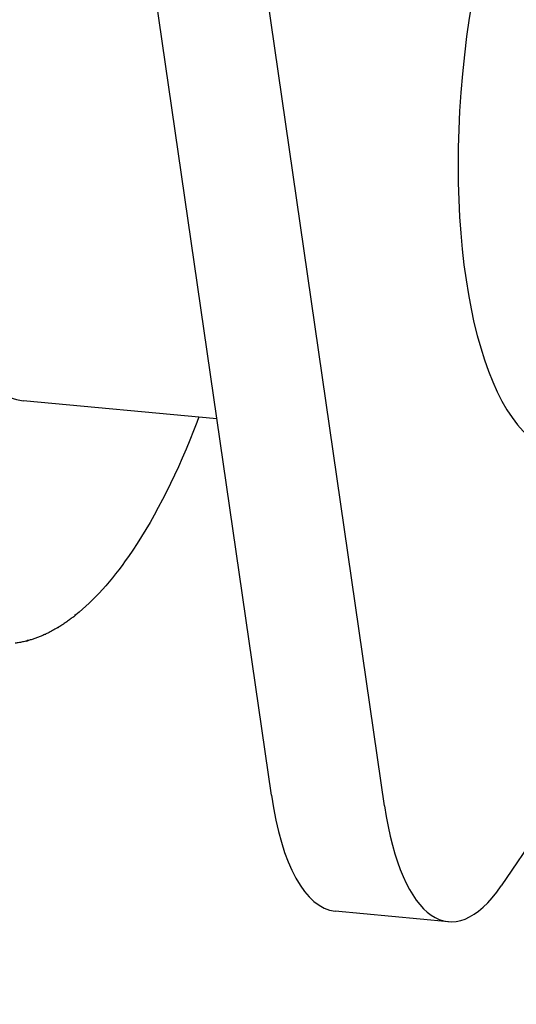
# Model space of a CAD drawing. Header units: inches. Extents: x 36 to 1719, y -84 to 1122.
# Tile 461 of 558: x 637.47 to 638.49, y 806.35 to 808.37. Entities that reach past the tile are written whole.
import ezdxf

# ---------------------------------------------------------------- set-up
doc = ezdxf.new("R2010")
doc.units = ezdxf.units.IN
doc.header["$LTSCALE"] = 48
doc.header["$MEASUREMENT"] = 0
doc.layers.add('Dimension (ANSI)', color=7, linetype='Continuous', lineweight=25)
doc.layers.add('Visible (ANSI)', color=7, linetype='Continuous', lineweight=30)
doc.styles.add('Note Text (ANSI)', font='tahoma.ttf')
doc.dimstyles.new('Architectural (ANSI)', dxfattribs={"dimscale": 48, "dimtxt": 0.125, "dimasz": 0.098425, "dimexe": 0.125, "dimexo": 0.0625, "dimgap": 0.031496, "dimtad": 0, "dimtih": 1, "dimtoh": 1, "dimdec": 4, "dimrnd": 1e-08, "dimzin": 3, "dimdsep": 46, "dimlunit": 4, "dimtxsty": 'Note Text (ANSI)', "dimcen": 0.09, "dimdle": 0.393701, "dimclrd": 256, "dimclre": 256, "dimclrt": 256, "dimadec": 0, "dimazin": 3, "dimtfac": 0.96, "dimtofl": 0, "dimtmove": 0, "dimatfit": 3, "dimfxl": 1, "dimfrac": 2, "dimtolj": 1, "dimtzin": 12, "dimlwd": -1, "dimlwe": -1, "dimarcsym": 0})

# ---------------------------------------------------------------- blocks, each defined once
blk = doc.blocks.new('*D22')
at = {"layer": 'Defpoints', "color": 0, "transparency": 16777216}
for p in [(690.0142, 1004.0529), (597.7408, 757.4914), (727.9177, 757.4914)]:
    blk.add_point(p, dxfattribs=at)
at = {"layer": 'Dimension (ANSI)', "transparency": 16777216}
for p, q in [((687.0142, 1004.0529), (591.7408, 1004.0529)), ((597.7408, 999.3285), (597.7408, 903.5717)), ((597.7408, 762.2158), (597.7408, 892.9726)), ((724.9177, 757.4914), (591.7408, 757.4914))]:
    blk.add_line(p, q, dxfattribs=at)
for points in [[(596.9534, 999.3285), (598.5282, 999.3285), (597.7408, 1004.0529)], [(596.9534, 762.2158), (598.5282, 762.2158), (597.7408, 757.4914)]]:
    blk.add_solid(points, dxfattribs=at)
at = {"layer": 'Dimension (ANSI)', "transparency": 16777216, "insert": (577.7824, 902.0599), "char_height": 6, "attachment_point": 1, "style": 'Note Text (ANSI)'}
blk.add_mtext('\\A1;20\'-6 9/16"', dxfattribs=at)

msp = doc.modelspace()

# ---------------------------------------------------------------- linework, layer by layer
at = {"layer": 'Visible (ANSI)'}
for p, q in [((637.98512, 806.78258), (637.52459, 809.96451)), ((638.21689, 806.76083), (637.75636, 809.94276)), ((639.16364, 807.64151), (638.45536, 806.59756)), ((637.87367, 807.5526), (637.47732, 807.58979)), ((638.34725, 806.524), (638.11547, 806.54575))]:
    msp.add_line(p, q, dxfattribs=at)
for centre, major_axis, ratio, start_param, end_param in [((637.54739, 808.33651), (-0.07006, -0.74672), 0.3645925, 3.1415927, 6.2831853), ((638.64831, 808.23321), (-0.07006, -0.74672), 0.3645925, 3.1415927, 6.2831853), ((637.55215, 807.84046), (-0.12988, -0.7428), 0.4444236, 0.4651734, 0.4676665), ((637.5243, 807.80527), (-0.10997, -0.71111), 0.4745369, 0.3092685, 0.3138666), ((637.43397, 807.75777), (0.02575, -0.65902), 0.5135716, 0.268495, 0.2730917), ((637.40639, 807.7632), (0.06091, -0.6667), 0.4810565, 0.0634364, 0.0680332), ((638.16218, 807.04356), (-0.04671, -0.49781), 0.3645925, 5.2980783, 6.2831853), ((638.39396, 807.02182), (-0.04671, -0.49781), 0.3645925, 5.2980783, 6.8688746)]:
    msp.add_ellipse(centre, major_axis=major_axis, ratio=ratio, start_param=start_param, end_param=end_param, dxfattribs=at)
for points, knots in [([(637.83683, 807.55605), (637.83322, 807.54653), (637.82957, 807.53711), (637.78574, 807.42685), (637.7407, 807.33984), (637.65813, 807.22128), (637.62196, 807.18101), (637.58503, 807.15139)], [6.0523651, 6.0523651, 6.0523651, 6.0523651, 6.08199207, 6.08199207, 6.40374872, 6.40374872, 6.63681696, 6.63681696, 6.63681696, 6.63681696]), ([(637.58416, 807.15069), (637.58182, 807.14883), (637.57948, 807.14701), (637.5748, 807.14346), (637.57245, 807.14172), (637.56775, 807.13834), (637.5654, 807.13669), (637.5607, 807.13348), (637.55834, 807.13192), (637.55362, 807.12888), (637.55126, 807.12741), (637.5489, 807.12598)], [0.355461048, 0.355461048, 0.355461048, 0.355461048, 0.370200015, 0.370200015, 0.384938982, 0.384938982, 0.399677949, 0.399677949, 0.414416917, 0.414416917, 0.429155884, 0.429155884, 0.429155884, 0.429155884]), ([(637.58201, 807.15204), (637.58273, 807.15148), (637.5835, 807.15114), (637.5844, 807.15108), (637.58475, 807.15118), (637.58504, 807.1514)], [0, 0, 0, 0, 0.015156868, 0.015156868, 0.025145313, 0.025145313, 0.025145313, 0.025145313]), ([(637.5222, 807.11197), (637.52242, 807.11197), (637.52263, 807.11199), (637.52319, 807.11216), (637.52357, 807.11242), (637.52388, 807.11279)], [0.010184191, 0.010184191, 0.010184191, 0.010184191, 0.015156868, 0.015156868, 0.025145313, 0.025145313, 0.025145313, 0.025145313]), ([(637.54713, 807.12492), (637.54553, 807.12397), (637.54393, 807.12303), (637.54073, 807.12121), (637.53913, 807.12032), (637.53593, 807.11857), (637.53432, 807.11772), (637.53112, 807.11606), (637.52951, 807.11525), (637.5263, 807.11367), (637.5247, 807.1129), (637.52309, 807.11215)], [0.432834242, 0.432834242, 0.432834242, 0.432834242, 0.442797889, 0.442797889, 0.452761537, 0.452761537, 0.462725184, 0.462725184, 0.472688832, 0.472688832, 0.48265248, 0.48265248, 0.48265248, 0.48265248]), ([(637.48261, 807.09768), (637.48116, 807.09732), (637.47971, 807.09698), (637.47681, 807.09633), (637.47536, 807.09602), (637.47245, 807.09544), (637.471, 807.09516), (637.4681, 807.09465), (637.46666, 807.09441), (637.46376, 807.09397), (637.46231, 807.09376), (637.46086, 807.09358)], [0.566141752, 0.566141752, 0.566141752, 0.566141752, 0.575113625, 0.575113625, 0.584085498, 0.584085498, 0.593057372, 0.593057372, 0.602029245, 0.602029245, 0.611001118, 0.611001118, 0.611001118, 0.611001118]), ([(637.48751, 807.0997), (637.4864, 807.09905), (637.48519, 807.09849), (637.48361, 807.09795), (637.48312, 807.09781), (637.48261, 807.09769)], [0.165380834, 0.165380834, 0.165380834, 0.165380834, 0.175369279, 0.175369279, 0.179493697, 0.179493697, 0.179493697, 0.179493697]), ([(637.48363, 807.09798), (637.48447, 807.09814), (637.48531, 807.09836), (637.487, 807.09897), (637.48802, 807.09947), (637.48896, 807.10004)], [0.008199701, 0.008199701, 0.008199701, 0.008199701, 0.014687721, 0.014687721, 0.022818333, 0.022818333, 0.022818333, 0.022818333]), ([(637.52128, 807.11132), (637.51884, 807.1102), (637.5164, 807.10913), (637.51151, 807.1071), (637.50907, 807.10612), (637.50418, 807.10428), (637.50174, 807.1034), (637.49685, 807.10175), (637.4944, 807.10097), (637.48951, 807.09951), (637.48706, 807.09882), (637.48461, 807.09819)], [0.486391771, 0.486391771, 0.486391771, 0.486391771, 0.501516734, 0.501516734, 0.516641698, 0.516641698, 0.531766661, 0.531766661, 0.546891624, 0.546891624, 0.562016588, 0.562016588, 0.562016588, 0.562016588])]:
    msp.add_open_spline(points, degree=3, knots=knots, dxfattribs=at)
for points in [[(637.54858, 807.12588), (637.54811, 807.12554), (637.54762, 807.12522), (637.54712, 807.12493)], [(637.54803, 807.12549), (637.54871, 807.12585), (637.5494, 807.12628), (637.55005, 807.12675)], [(637.52225, 807.11201), (637.52194, 807.11171), (637.5216, 807.11147), (637.52128, 807.11132)]]:
    msp.add_open_spline(points, degree=3, dxfattribs=at)

# ---------------------------------------------------------------- dimensions: what is measured, and where the dimension line sits
at = {"layer": 'Dimension (ANSI)'}
dim = msp.add_linear_dim(base=(597.7408, 757.4914), p1=(690.01418, 1004.0529), p2=(727.91768, 757.4914), angle=270, dimstyle='Architectural (ANSI)', override={"dimgap": 0.031496, "dimdec": 4, "dimlfac": 1, "dimtol": 0, "dimlim": 0, "dimtp": 0, "dimtm": 0, "dimtdec": 2, "dimatfit": 1}, dxfattribs=at)
dim.commit()
dim.dimension.update_dxf_attribs({"geometry": '*D22', "text_midpoint": (597.7408, 898.27215), "dimtype": 160})

doc.saveas('drawing.dxf')
